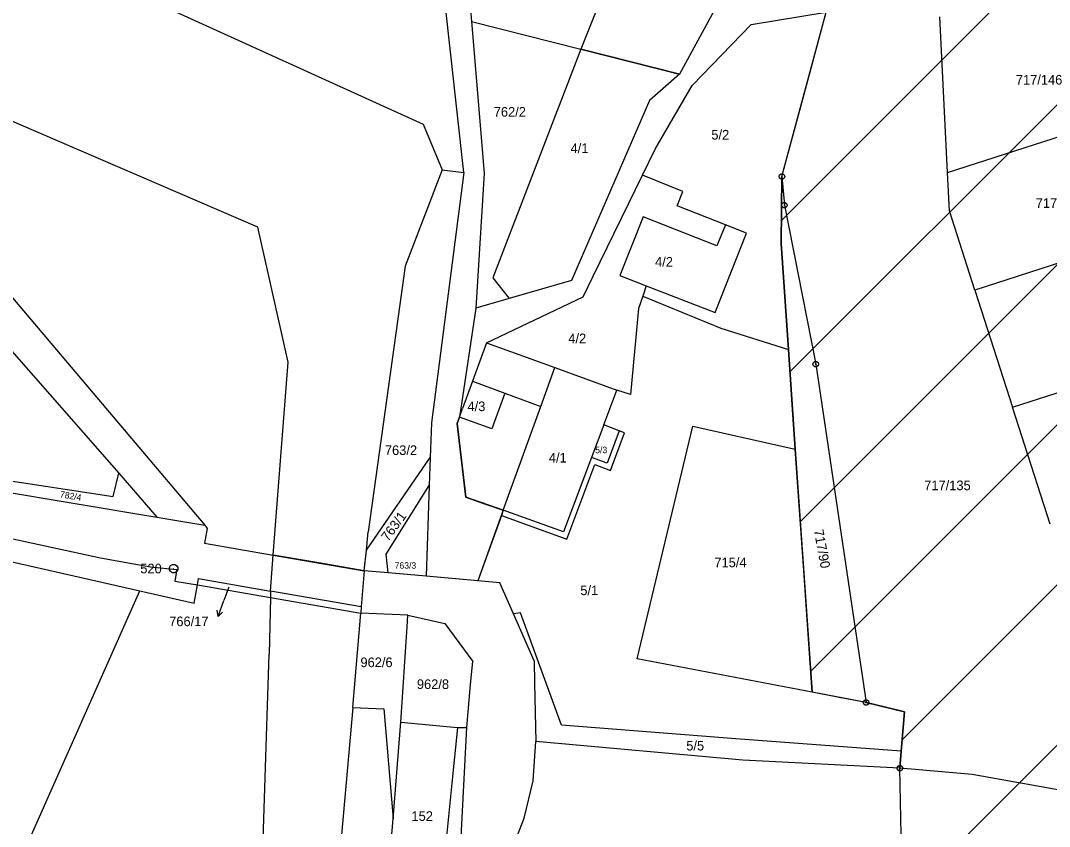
# Model space of a CAD drawing. Extents: x -593358 to -590116, y -1072518 to -1068420.
# Drawn here: x -591702.6 to -591520.7, y -1070277.8 to -1070135.4 of the extents above; entities that cross this region are included whole.
import ezdxf

# ---------------------------------------------------------------- set-up
doc = ezdxf.new("R2010")
doc.units = 0
for name, color, linetype in [('Parcela KN', 7, 'Continuous'), ('Parcelní číslo', 7, 'Continuous'), ('Parcelní číslo_stavební', 7, 'Continuous'), ('stavby - vnitřní kresba', 7, 'Continuous'), ('Vnitřní obvod', 7, 'Continuous'), ('Vrstva 16', 7, 'Continuous'), ('Vrstva 17', 7, 'Continuous'), ('Vrstva 24', 7, 'Continuous'), ('zastavitelné území', 7, 'Continuous')]:
    doc.layers.add(name, color=color, linetype=linetype)

msp = doc.modelspace()

# ---------------------------------------------------------------- linework, layer by layer
at = {"layer": 'Parcela KN'}
for p, q in [((-591592.14, -1070111.77), (-591603.59, -1070140.51)), ((-591623.38, -1070129.14), (-591622.91, -1070135.61)), ((-591624.26, -1070162.31), (-591627.75, -1070130.79)), ((-591681.39, -1070131.06), (-591631.46, -1070153.75)), ((-591578.92, -1070131.68), (-591586.11, -1070144.94)), ((-591573.47, -1070136.14), (-591560.17, -1070133.95)), ((-591568.01, -1070163), (-591560.17, -1070133.95)), ((-591622.91, -1070135.61), (-591603.59, -1070140.51)), ((-591622.91, -1070135.61), (-591620.65, -1070162.4)), ((-591583.86, -1070146.9), (-591573.47, -1070136.14)), ((-591538.74, -1070162.31), (-591540.1, -1070134.81)), ((-591603.59, -1070140.51), (-591619.14, -1070180.93)), ((-591603.59, -1070140.51), (-591586.11, -1070144.94)), ((-591586.11, -1070144.94), (-591591.44, -1070149.57)), ((-591590.41, -1070158.14), (-591583.86, -1070146.9)), ((-591591.44, -1070149.57), (-591605.23, -1070181.36)), ((-591538.74, -1070162.31), (-591502.78, -1070150.74)), ((-591660.68, -1070171.97), (-591706.42, -1070152.26)), ((-591631.46, -1070153.75), (-591628.08, -1070161.83)), ((-591592.67, -1070162.78), (-591590.41, -1070158.14)), ((-591628.08, -1070161.83), (-591634.63, -1070178.86)), ((-591628.08, -1070161.83), (-591624.26, -1070162.31)), ((-591624.26, -1070162.31), (-591629.97, -1070206.54)), ((-591620.65, -1070162.4), (-591622.11, -1070186.27)), ((-591601.36, -1070180.61), (-591592.67, -1070162.78)), ((-591585.51, -1070165.63), (-591592.67, -1070162.78)), ((-591568.01, -1070163), (-591568.15, -1070174.85)), ((-591568.01, -1070163), (-591567.58, -1070168.08)), ((-591538.4, -1070169.09), (-591538.74, -1070162.31)), ((-591719.12, -1070166.8), (-591670.06, -1070224.59)), ((-591586.53, -1070168.18), (-591585.51, -1070165.63)), ((-591577.99, -1070171.54), (-591586.53, -1070168.18)), ((-591567.58, -1070168.08), (-591562.03, -1070196.15)), ((-591533.9, -1070183.06), (-591538.4, -1070169.09)), ((-591592.57, -1070170.15), (-591596.68, -1070180.48)), ((-591579.52, -1070175.23), (-591592.57, -1070170.15)), ((-591496.27, -1070170.94), (-591533.9, -1070183.06)), ((-591655.31, -1070195.8), (-591660.68, -1070171.97)), ((-591577.99, -1070171.54), (-591579.52, -1070175.23)), ((-591574.3, -1070173), (-591577.99, -1070171.54)), ((-591579.8, -1070187.05), (-591574.3, -1070173)), ((-591568.15, -1070174.85), (-591566.86, -1070193.57)), ((-591634.63, -1070178.86), (-591641.14, -1070225.77)), ((-591619.14, -1070180.93), (-591616.23, -1070184.56)), ((-591605.23, -1070181.36), (-591616.23, -1070184.56)), ((-591603.15, -1070184.29), (-591601.36, -1070180.61)), ((-591596.68, -1070180.48), (-591591.99, -1070182.31)), ((-591713.86, -1070182.87), (-591685.27, -1070215.44)), ((-591591.99, -1070182.31), (-591592.62, -1070184.17)), ((-591591.99, -1070182.31), (-591579.8, -1070187.05)), ((-591533.9, -1070183.06), (-591527.24, -1070203.75)), ((-591616.23, -1070184.56), (-591622.11, -1070186.27)), ((-591620.22, -1070192.4), (-591603.15, -1070184.29)), ((-591592.62, -1070184.17), (-591593.34, -1070186.3)), ((-591592.62, -1070184.17), (-591578.79, -1070189.79)), ((-591622.11, -1070186.27), (-591625.03, -1070205.54)), ((-591593.34, -1070186.3), (-591594.77, -1070201.55)), ((-591578.79, -1070189.79), (-591566.86, -1070193.57)), ((-591620.22, -1070192.4), (-591622.71, -1070199.19)), ((-591620.22, -1070192.4), (-591608.16, -1070196.77)), ((-591527.24, -1070203.75), (-591489.61, -1070191.64)), ((-591566.86, -1070193.57), (-591565.64, -1070211.21)), ((-591657.94, -1070229.9), (-591655.31, -1070195.8)), ((-591562.03, -1070196.15), (-591553.12, -1070255.96)), ((-591608.16, -1070196.77), (-591597.2, -1070200.73)), ((-591622.71, -1070199.19), (-591624.47, -1070204)), ((-591622.71, -1070199.19), (-591617, -1070201.3)), ((-591617, -1070201.3), (-591619.31, -1070207.6)), ((-591599.52, -1070206.91), (-591597.2, -1070200.73)), ((-591594.77, -1070201.55), (-591597.2, -1070200.73)), ((-591520.57, -1070224.45), (-591527.24, -1070203.75)), ((-591625.43, -1070206.64), (-591625.03, -1070205.54)), ((-591625.03, -1070205.54), (-591624.47, -1070204)), ((-591619.31, -1070207.6), (-591625.03, -1070205.54)), ((-591629.97, -1070206.54), (-591630.18, -1070212.67)), ((-591623.89, -1070219.68), (-591625.43, -1070206.64)), ((-591599.52, -1070206.91), (-591601.67, -1070212.63)), ((-591596.76, -1070207.95), (-591599.52, -1070206.91)), ((-591593.62, -1070248.25), (-591583.78, -1070207.14)), ((-591583.78, -1070207.14), (-591565.64, -1070211.21)), ((-591598.34, -1070214.95), (-591595.82, -1070208.3)), ((-591595.82, -1070208.3), (-591596.76, -1070207.95)), ((-591641.48, -1070229.04), (-591630.18, -1070212.67)), ((-591630.18, -1070212.67), (-591630.35, -1070217.63)), ((-591601.67, -1070212.63), (-591606.61, -1070225.79)), ((-591565.64, -1070211.21), (-591562.68, -1070254.14)), ((-591721.06, -1070214.23), (-591686.26, -1070219.53)), ((-591606.01, -1070227.07), (-591601.08, -1070213.92)), ((-591601.08, -1070213.92), (-591598.34, -1070214.95)), ((-591720.3, -1070216.24), (-591678.52, -1070223.17)), ((-591686.26, -1070219.53), (-591685.27, -1070215.44)), ((-591685.27, -1070215.44), (-591678.52, -1070223.17)), ((-591746.23, -1070217.93), (-591688.5, -1070230.4)), ((-591637.97, -1070229.73), (-591630.35, -1070217.63)), ((-591630.35, -1070217.63), (-591630.89, -1070233.64)), ((-591617.27, -1070221.96), (-591623.89, -1070219.68)), ((-591617.27, -1070221.96), (-591617.61, -1070222.9)), ((-591606.61, -1070225.79), (-591617.27, -1070221.96)), ((-591678.52, -1070223.17), (-591670.06, -1070224.59)), ((-591617.61, -1070222.9), (-591621.8, -1070234.44)), ((-591617.61, -1070222.9), (-591606.01, -1070227.07)), ((-591669.62, -1070225.19), (-591670.08, -1070227.81)), ((-591670.06, -1070224.59), (-591669.62, -1070225.19)), ((-591641.48, -1070229.04), (-591641.14, -1070225.77)), ((-591719.56, -1070227.63), (-591681.52, -1070236.2)), ((-591670.08, -1070227.81), (-591657.94, -1070229.9)), ((-591641.85, -1070232.67), (-591641.48, -1070229.04)), ((-591688.5, -1070230.4), (-591679.65, -1070231.98)), ((-591658.4, -1070236.27), (-591657.94, -1070229.9)), ((-591637.63, -1070233.04), (-591637.97, -1070229.73)), ((-591679.65, -1070231.98), (-591674.97, -1070232.44)), ((-591674.97, -1070232.44), (-591675.37, -1070234.5)), ((-591641.85, -1070232.67), (-591642.38, -1070239.06)), ((-591637.63, -1070233.04), (-591641.85, -1070232.67)), ((-591675.37, -1070234.5), (-591671.34, -1070235.17)), ((-591671.34, -1070235.17), (-591671.15, -1070234.05)), ((-591671.15, -1070234.05), (-591658.4, -1070236.27)), ((-591630.89, -1070233.64), (-591637.63, -1070233.04)), ((-591621.8, -1070234.44), (-591630.89, -1070233.64)), ((-591617.9, -1070234.78), (-591621.8, -1070234.44)), ((-591723.3, -1070330.23), (-591681.52, -1070236.2)), ((-591681.52, -1070236.2), (-591671.9, -1070238.37)), ((-591671.9, -1070238.37), (-591671.34, -1070235.17)), ((-591671.34, -1070235.17), (-591658.43, -1070237.39)), ((-591658.4, -1070236.27), (-591658.43, -1070237.39)), ((-591615.48, -1070240.29), (-591617.9, -1070234.78)), ((-591658.43, -1070237.39), (-591658.65, -1070247.38)), ((-591643.87, -1070256.85), (-591642.47, -1070240.14)), ((-591642.38, -1070239.06), (-591642.47, -1070240.14)), ((-591634.13, -1070240.5), (-591642.47, -1070240.14)), ((-591614.24, -1070240.08), (-591615.48, -1070240.29)), ((-591606.96, -1070259.93), (-591614.24, -1070240.08)), ((-591634.27, -1070242.6), (-591634.13, -1070240.5)), ((-591634.13, -1070240.5), (-591627.59, -1070242.01)), ((-591611.84, -1070248.58), (-591615.48, -1070240.29)), ((-591635.4, -1070259.44), (-591634.27, -1070242.6)), ((-591627.59, -1070242.01), (-591622.68, -1070248.72)), ((-591660.07, -1070290.12), (-591658.65, -1070247.38)), ((-591623.05, -1070252.77), (-591622.68, -1070248.72)), ((-591611.84, -1070248.58), (-591611.73, -1070252.52)), ((-591562.68, -1070254.14), (-591593.62, -1070248.25)), ((-591623.74, -1070260.38), (-591623.05, -1070252.77)), ((-591611.73, -1070252.52), (-591611.5, -1070262.85)), ((-591553.12, -1070255.96), (-591562.68, -1070254.14)), ((-591553.12, -1070255.96), (-591546.32, -1070257.62)), ((-591643.87, -1070256.85), (-591646.82, -1070289.96)), ((-591643.87, -1070256.85), (-591638.42, -1070257.05)), ((-591638.42, -1070257.05), (-591636.75, -1070276.48)), ((-591546.32, -1070257.62), (-591546.9, -1070264.54)), ((-591636.75, -1070276.48), (-591635.4, -1070259.44)), ((-591635.4, -1070259.44), (-591625.35, -1070260.38)), ((-591576.18, -1070262.38), (-591606.96, -1070259.93)), ((-591625.35, -1070260.38), (-591623.74, -1070260.38)), ((-591625.3, -1070291), (-591623.74, -1070260.38)), ((-591612.01, -1070269.79), (-591611.5, -1070262.85)), ((-591574.9, -1070266.13), (-591611.5, -1070262.85)), ((-591546.9, -1070264.54), (-591576.18, -1070262.38)), ((-591546.9, -1070264.54), (-591547.15, -1070267.55)), ((-591547.15, -1070267.55), (-591574.9, -1070266.13)), ((-591534.37, -1070268.69), (-591547.15, -1070267.55)), ((-591492.36, -1070276.22), (-591534.37, -1070268.69)), ((-591613.6, -1070276.38), (-591612.01, -1070269.79)), ((-591637.81, -1070289.78), (-591636.75, -1070276.48)), ((-591617.89, -1070287.51), (-591613.6, -1070276.38))]:
    msp.add_line(p, q, dxfattribs=at)
at = {"layer": 'stavby - vnitřní kresba'}
for p, q in [((-591610.64, -1070203.64), (-591608.16, -1070196.77)), ((-591617, -1070201.3), (-591610.64, -1070203.64)), ((-591617.27, -1070221.96), (-591610.64, -1070203.64)), ((-591596.76, -1070207.95), (-591598.92, -1070213.66)), ((-591598.92, -1070213.66), (-591601.67, -1070212.63)), ((-591657.94, -1070229.9), (-591641.85, -1070232.67)), ((-591642.38, -1070239.06), (-591658.4, -1070236.27)), ((-591658.43, -1070237.39), (-591642.47, -1070240.14)), ((-591625.35, -1070260.38), (-591626.36, -1070270.22)), ((-591626.36, -1070270.22), (-591628.45, -1070290.56))]:
    msp.add_line(p, q, dxfattribs=at)
at = {"layer": 'Vnitřní obvod'}
for p, q in [((-591625.03, -1070205.54), (-591625.23, -1070206.09)), ((-591625.23, -1070206.09), (-591625.43, -1070206.64)), ((-591625.43, -1070206.64), (-591624.66, -1070213.16)), ((-591624.66, -1070213.16), (-591623.89, -1070219.68)), ((-591623.89, -1070219.68), (-591620.58, -1070220.82)), ((-591620.58, -1070220.82), (-591617.27, -1070221.96)), ((-591617.27, -1070221.96), (-591619.705, -1070228.67)), ((-591619.705, -1070228.67), (-591621.8, -1070234.44)), ((-591649.895, -1070231.285), (-591657.94, -1070229.9)), ((-591641.85, -1070232.67), (-591649.895, -1070231.285)), ((-591639.74, -1070232.855), (-591641.85, -1070232.67)), ((-591637.63, -1070233.04), (-591639.74, -1070232.855)), ((-591634.26, -1070233.34), (-591637.63, -1070233.04)), ((-591630.89, -1070233.64), (-591634.26, -1070233.34)), ((-591626.345, -1070234.04), (-591630.89, -1070233.64)), ((-591621.8, -1070234.44), (-591626.345, -1070234.04))]:
    msp.add_line(p, q, dxfattribs=at)
for points in [[(-591657.94, -1070229.9), (-591655.31, -1070195.8), (-591660.68, -1070171.97), (-591706.42, -1070152.26), (-591722.78, -1070141.89), (-591739.14, -1070131.52), (-591748.68, -1070122.75)], [(-591553.55, -1070127.25), (-591578.92, -1070131.68), (-591586.11, -1070144.94), (-591603.59, -1070140.51), (-591619.14, -1070180.93), (-591616.23, -1070184.56), (-591622.11, -1070186.27), (-591625.03, -1070205.54)]]:
    msp.add_lwpolyline(points, dxfattribs=at)
at = {"layer": 'Vrstva 16'}
for p in [(-591665.81, -1070235.56), (-591667.71, -1070240.758)]:
    msp.add_line(p, (-591666.68, -1070237.94), dxfattribs=at)
msp.add_lwpolyline([(-591666.897, -1070239.99), (-591667.71, -1070240.758), (-591667.836, -1070239.647)], dxfattribs=at)
at = {"layer": 'Vrstva 24'}
for p, q in [((-591568.13, -1070163), (-591567.89, -1070163)), ((-591567.7, -1070168.08), (-591567.46, -1070168.08)), ((-591562.15, -1070196.15), (-591561.91, -1070196.15)), ((-591675.6, -1070232.28), (-591675.5, -1070232.28)), ((-591553.24, -1070255.96), (-591553, -1070255.96)), ((-591547.27, -1070267.55), (-591547.03, -1070267.55))]:
    msp.add_line(p, q, dxfattribs=at)
for points in [[(-591567.86, -1070162.52), (-591567.61, -1070162.7), (-591567.51, -1070162.99), (-591567.61, -1070163.28), (-591567.86, -1070163.46), (-591568.17, -1070163.46), (-591568.42, -1070163.28), (-591568.52, -1070162.99), (-591568.42, -1070162.7), (-591568.17, -1070162.52)], [(-591567.43, -1070167.6), (-591567.18, -1070167.78), (-591567.08, -1070168.07), (-591567.18, -1070168.36), (-591567.43, -1070168.54), (-591567.74, -1070168.54), (-591567.99, -1070168.36), (-591568.09, -1070168.07), (-591567.99, -1070167.78), (-591567.74, -1070167.6)], [(-591561.88, -1070195.67), (-591561.63, -1070195.85), (-591561.53, -1070196.14), (-591561.63, -1070196.43), (-591561.88, -1070196.61), (-591562.19, -1070196.61), (-591562.44, -1070196.43), (-591562.54, -1070196.14), (-591562.44, -1070195.85), (-591562.19, -1070195.67)], [(-591675.36, -1070231.56), (-591675.02, -1070231.75), (-591674.83, -1070232.09), (-591674.83, -1070232.48), (-591675.02, -1070232.82), (-591675.36, -1070233.01), (-591675.75, -1070233.01), (-591676.09, -1070232.82), (-591676.28, -1070232.48), (-591676.28, -1070232.09), (-591676.09, -1070231.75), (-591675.75, -1070231.56)], [(-591552.97, -1070255.48), (-591552.72, -1070255.66), (-591552.62, -1070255.95), (-591552.72, -1070256.24), (-591552.97, -1070256.42), (-591553.28, -1070256.42), (-591553.53, -1070256.24), (-591553.63, -1070255.95), (-591553.53, -1070255.66), (-591553.28, -1070255.48)], [(-591547, -1070267.07), (-591546.75, -1070267.25), (-591546.65, -1070267.54), (-591546.75, -1070267.83), (-591547, -1070268.01), (-591547.31, -1070268.01), (-591547.56, -1070267.83), (-591547.66, -1070267.54), (-591547.56, -1070267.25), (-591547.31, -1070267.07)]]:
    msp.add_lwpolyline(points, close=True, dxfattribs=at)
at = {"layer": 'zastavitelné území'}
for p, q in [((-591568.102, -1070170.77), (-591278.017, -1069880.685)), ((-591566.586, -1070197.538), (-591265.792, -1069896.744)), ((-591564.758, -1070223.995), (-591255.654, -1069914.891)), ((-591562.934, -1070250.455), (-591246.309, -1069933.83)), ((-591546.732, -1070262.537), (-591236.963, -1069952.769)), ((-591546.693, -1070290.782), (-591227.618, -1069971.707))]:
    msp.add_line(p, q, dxfattribs=at)
msp.add_lwpolyline([(-591538.715, -1070297.03), (-591546.57, -1070297.01), (-591547.15, -1070267.55), (-591547.025, -1070266.045), (-591546.9, -1070264.54), (-591546.61, -1070261.08), (-591546.32, -1070257.62), (-591549.72, -1070256.79), (-591553.12, -1070255.96), (-591557.9, -1070255.05), (-591562.68, -1070254.14), (-591564.16, -1070232.675), (-591565.64, -1070211.21), (-591566.25, -1070202.39), (-591566.86, -1070193.57), (-591567.505, -1070184.21), (-591568.15, -1070174.85), (-591568.08, -1070168.925), (-591568.01, -1070163), (-591564.09, -1070148.475), (-591560.17, -1070133.95)], dxfattribs=at)

# ---------------------------------------------------------------- texts
at = {"layer": 'Parcelní číslo'}
for s, height, p in [('717/146', 1.7, (-591526.653, -1070146.75)), ('762/2', 1.7, (-591618.96, -1070152.42)), ('5/2', 1.7, (-591580.485, -1070156.47)), ('4/1', 1.7, (-591605.377, -1070158.86)), ('717/147', 1.7, (-591523.133, -1070168.54)), ('4/2', 1.7, (-591605.778, -1070192.46)), ('763/2', 1.7, (-591638.204, -1070212.21)), ('5/3', 1.14, (-591601.018, -1070211.89)), ('717/135', 1.7, (-591542.849, -1070218.43)), ('715/4', 1.7, (-591579.952, -1070232.05)), ('763/3', 1.14, (-591636.482, -1070232.3)), ('766/17', 0.1, (-591666.027, -1070235.56)), ('5/1', 1.7, (-591603.653, -1070236.98)), ('962/6', 1.7, (-591642.527, -1070249.7)), ('962/8', 1.7, (-591632.547, -1070253.56)), ('5/5', 1.7, (-591584.918, -1070264.43))]:
    msp.add_text(s, height=height, dxfattribs=at).set_placement(p)
for s, height, rotation, p in [('782/4', 1.14, 350.2491, (-591695.729, -1070219.673)), ('763/1', 1.7, 53.68614, (-591637.645, -1070227.604)), ('717/90', 1.7, 280.52014, (-591562.379, -1070225.522))]:
    msp.add_text(s, height=height, rotation=rotation, dxfattribs=at).set_placement(p)
at = {"layer": 'Parcelní číslo_stavební'}
for s, p in [('4/2', (-591590.438, -1070178.93)), ('4/3', (-591623.602, -1070204.46)), ('4/1', (-591609.217, -1070213.54)), ('152', (-591633.507, -1070276.87))]:
    msp.add_text(s, height=1.7, dxfattribs=at).set_placement(p)
at = {"layer": 'Vrstva 16'}
msp.add_text('766/17', height=1.7, dxfattribs=at).set_placement((-591676.336, -1070242.46))
at = {"layer": 'Vrstva 17'}
msp.add_text('520', height=1.7, dxfattribs=at).set_placement((-591681.451, -1070233.13))

doc.saveas('drawing.dxf')
